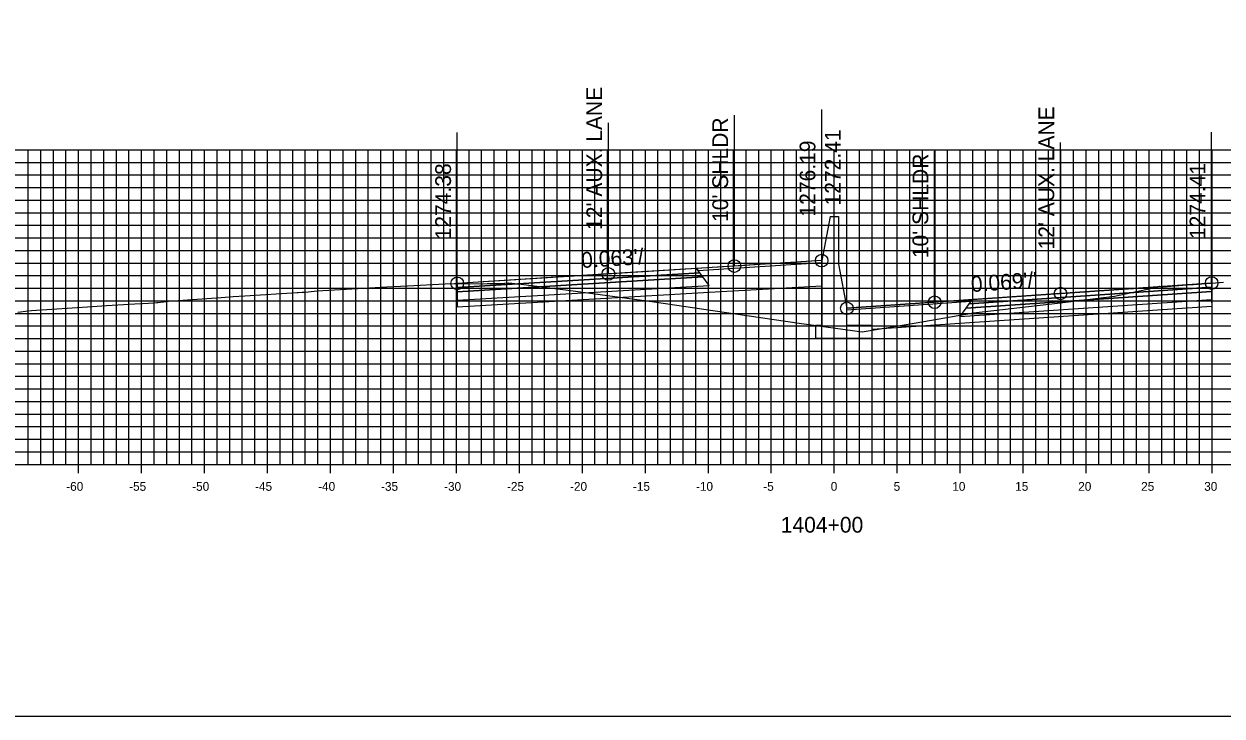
# Model space of a CAD drawing. Extents: x 674939 to 678919, y 750652 to 765176.
# Drawn here: x 678674.2 to 678769.3, y 756672.6 to 756727.6 of the extents above; entities that cross this region are included whole.
import ezdxf

# ---------------------------------------------------------------- set-up
doc = ezdxf.new("R2010")
doc.units = 0
for name, color, linetype in [('R_Alt Surface', 7, 'Continuous'), ('R_Axis', 7, 'Continuous'), ('R_Axis Annot', 7, 'Continuous'), ('R_Exist Surface', 7, 'Continuous'), ('R_Fin Surface', 7, 'Continuous'), ('R_Grid', 7, 'Continuous'), ('R_No Plot', 7, 'Continuous'), ('R_Proposed Road', 7, 'Continuous'), ('R_Xsect Elev', 7, 'Continuous'), ('R_Xsect Slope', 7, 'Continuous')]:
    doc.layers.add(name, color=color, linetype=linetype)

msp = doc.modelspace()

# ---------------------------------------------------------------- linework, layer by layer
at = {"layer": 'R_Alt Surface'}
for points in [[(678708.601, 756706.601), (678708.601, 756706.271), (678728.101, 756707.443), (678727.851, 756707.783)], [(678708.601, 756706.271), (678708.601, 756705.611), (678728.601, 756706.763), (678728.101, 756707.443)], [(678768.496, 756706.298), (678768.496, 756705.638), (678748.496, 756704.285), (678748.996, 756704.965)], [(678768.496, 756706.628), (678768.496, 756706.298), (678748.996, 756704.965), (678749.246, 756705.305)]]:
    msp.add_lwpolyline(points, close=True, dxfattribs=at)
for points in [[(678708.601, 756705.611), (678708.601, 756705.071), (678728.601, 756706.223)], [(678728.601, 756706.223), (678737.533, 756706.737)], [(678768.496, 756705.638), (678768.498, 756705.098), (678748.496, 756703.745)], [(678748.496, 756703.745), (678741.533, 756703.274)]]:
    msp.add_lwpolyline(points, dxfattribs=at)
at = {"layer": 'R_Axis'}
for p, q in [((678678.533, 756691.851), (678678.533, 756693.251)), ((678683.533, 756691.851), (678683.533, 756693.251)), ((678688.533, 756691.851), (678688.533, 756693.251)), ((678693.533, 756691.851), (678693.533, 756693.251)), ((678698.533, 756691.851), (678698.533, 756693.251)), ((678703.533, 756691.851), (678703.533, 756693.251)), ((678708.533, 756691.851), (678708.533, 756693.251)), ((678713.533, 756691.851), (678713.533, 756693.251)), ((678718.533, 756691.851), (678718.533, 756693.251)), ((678723.533, 756691.851), (678723.533, 756693.251)), ((678728.533, 756691.851), (678728.533, 756693.251)), ((678733.533, 756691.851), (678733.533, 756693.251)), ((678738.533, 756691.851), (678738.533, 756693.251)), ((678743.533, 756691.851), (678743.533, 756693.251)), ((678748.533, 756691.851), (678748.533, 756693.251)), ((678753.533, 756691.851), (678753.533, 756693.251)), ((678758.533, 756691.851), (678758.533, 756693.251)), ((678763.533, 756691.851), (678763.533, 756693.251)), ((678768.533, 756691.851), (678768.533, 756693.251)), ((678638.533, 756692.551), (678838.533, 756692.551))]:
    msp.add_line(p, q, dxfattribs=at)
at = {"layer": 'R_Exist Surface'}
msp.add_lwpolyline([(678673.719, 756704.646), (678674.53, 756704.749), (678674.795, 756704.772), (678679.641, 756705.101), (678680.758, 756705.178), (678683.012, 756705.314), (678683.596, 756705.347), (678684.562, 756705.398), (678684.757, 756705.412), (678684.827, 756705.418), (678685.288, 756705.469), (678685.47, 756705.49), (678685.676, 756705.508), (678689.841, 756705.825), (678690.798, 756705.896), (678691.722, 756705.957), (678695.877, 756706.222), (678695.959, 756706.219), (678696.277, 756706.223), (678696.522, 756706.247), (678697.477, 756706.334), (678703.018, 756706.656), (678704.643, 756706.752), (678707.64, 756706.902), (678708.379, 756706.935), (678708.601, 756706.931), (678708.624, 756706.932), (678708.964, 756706.921), (678710.475, 756706.893), (678710.646, 756706.902), (678710.96, 756706.934), (678711.259, 756706.933), (678712.36, 756706.933), (678712.381, 756706.941), (678712.695, 756706.985), (678713.675, 756706.87), (678717.809, 756706.353), (678724.223, 756705.468), (678730.681, 756704.521), (678735.742, 756703.781), (678740.74, 756703.072), (678745.023, 756703.807), (678749.576, 756704.582), (678756.255, 756705.35), (678760.772, 756705.912), (678763.774, 756706.565), (678764.355, 756706.705), (678764.358, 756706.704), (678764.376, 756706.697), (678764.557, 756706.657), (678764.649, 756706.662), (678766.825, 756706.833), (678767.052, 756706.847), (678768.318, 756706.939), (678768.356, 756706.946), (678768.362, 756706.946), (678768.496, 756706.958), (678769.445, 756707.041)], dxfattribs=at)
at = {"layer": 'R_Fin Surface'}
for points in [[(678737.533, 756708.746), (678730.601, 756708.311), (678720.601, 756707.684), (678708.601, 756706.931)], [(678768.496, 756706.958), (678756.496, 756706.129), (678746.496, 756705.438), (678739.533, 756704.956)]]:
    msp.add_lwpolyline(points, dxfattribs=at)
for points in [[(678708.601, 756706.931), (678708.601, 756706.601), (678727.851, 756707.783), (678727.601, 756708.123)], [(678727.719, 756707.963), (678737.533, 756708.586), (678737.533, 756708.746), (678727.601, 756708.123)], [(678768.496, 756706.958), (678768.496, 756706.628), (678749.246, 756705.305), (678749.496, 756705.645)], [(678749.378, 756705.485), (678739.533, 756704.796), (678739.533, 756704.956), (678749.496, 756705.645)]]:
    msp.add_lwpolyline(points, close=True, dxfattribs=at)
at = {"layer": 'R_Grid'}
for p, q in [((678638.533, 756717.551), (678838.533, 756717.551)), ((678674.533, 756692.551), (678674.533, 756717.551)), ((678675.533, 756692.551), (678675.533, 756717.551)), ((678676.533, 756692.551), (678676.533, 756717.551)), ((678677.533, 756692.551), (678677.533, 756717.551)), ((678678.533, 756692.551), (678678.533, 756717.551)), ((678679.533, 756692.551), (678679.533, 756717.551)), ((678680.533, 756692.551), (678680.533, 756717.551)), ((678681.533, 756692.551), (678681.533, 756717.551)), ((678682.533, 756692.551), (678682.533, 756717.551)), ((678683.533, 756692.551), (678683.533, 756717.551)), ((678684.533, 756692.551), (678684.533, 756717.551)), ((678685.533, 756692.551), (678685.533, 756717.551)), ((678686.533, 756692.551), (678686.533, 756717.551)), ((678687.533, 756692.551), (678687.533, 756717.551)), ((678688.533, 756692.551), (678688.533, 756717.551)), ((678689.533, 756692.551), (678689.533, 756717.551)), ((678690.533, 756692.551), (678690.533, 756717.551)), ((678691.533, 756692.551), (678691.533, 756717.551)), ((678692.533, 756692.551), (678692.533, 756717.551)), ((678693.533, 756692.551), (678693.533, 756717.551)), ((678694.533, 756692.551), (678694.533, 756717.551)), ((678695.533, 756692.551), (678695.533, 756717.551)), ((678696.533, 756692.551), (678696.533, 756717.551)), ((678697.533, 756692.551), (678697.533, 756717.551)), ((678698.533, 756692.551), (678698.533, 756717.551)), ((678699.533, 756692.551), (678699.533, 756717.551)), ((678700.533, 756692.551), (678700.533, 756717.551)), ((678701.533, 756692.551), (678701.533, 756717.551)), ((678702.533, 756692.551), (678702.533, 756717.551)), ((678703.533, 756692.551), (678703.533, 756717.551)), ((678704.533, 756692.551), (678704.533, 756717.551)), ((678705.533, 756692.551), (678705.533, 756717.551)), ((678706.533, 756692.551), (678706.533, 756717.551)), ((678707.533, 756692.551), (678707.533, 756717.551)), ((678708.533, 756692.551), (678708.533, 756717.551)), ((678709.533, 756692.551), (678709.533, 756717.551)), ((678710.533, 756692.551), (678710.533, 756717.551)), ((678711.533, 756692.551), (678711.533, 756717.551)), ((678712.533, 756692.551), (678712.533, 756717.551)), ((678713.533, 756692.551), (678713.533, 756717.551)), ((678714.533, 756692.551), (678714.533, 756717.551)), ((678715.533, 756692.551), (678715.533, 756717.551)), ((678716.533, 756692.551), (678716.533, 756717.551)), ((678717.533, 756692.551), (678717.533, 756717.551)), ((678718.533, 756692.551), (678718.533, 756717.551)), ((678719.533, 756692.551), (678719.533, 756717.551)), ((678720.533, 756692.551), (678720.533, 756717.551)), ((678721.533, 756692.551), (678721.533, 756717.551)), ((678722.533, 756692.551), (678722.533, 756717.551)), ((678723.533, 756692.551), (678723.533, 756717.551)), ((678724.533, 756692.551), (678724.533, 756717.551)), ((678725.533, 756692.551), (678725.533, 756717.551)), ((678726.533, 756692.551), (678726.533, 756717.551)), ((678727.533, 756692.551), (678727.533, 756717.551)), ((678728.533, 756692.551), (678728.533, 756717.551)), ((678729.533, 756692.551), (678729.533, 756717.551)), ((678730.533, 756692.551), (678730.533, 756717.551)), ((678731.533, 756692.551), (678731.533, 756717.551)), ((678732.533, 756692.551), (678732.533, 756717.551)), ((678733.533, 756692.551), (678733.533, 756717.551)), ((678734.533, 756692.551), (678734.533, 756717.551)), ((678735.533, 756692.551), (678735.533, 756717.551)), ((678736.533, 756692.551), (678736.533, 756717.551)), ((678737.533, 756692.551), (678737.533, 756717.551)), ((678738.533, 756692.551), (678738.533, 756717.551)), ((678739.533, 756692.551), (678739.533, 756717.551)), ((678740.533, 756692.551), (678740.533, 756717.551)), ((678741.533, 756692.551), (678741.533, 756717.551)), ((678742.533, 756692.551), (678742.533, 756717.551)), ((678743.533, 756692.551), (678743.533, 756717.551)), ((678744.533, 756692.551), (678744.533, 756717.551)), ((678745.533, 756692.551), (678745.533, 756717.551)), ((678746.533, 756692.551), (678746.533, 756717.551)), ((678747.533, 756692.551), (678747.533, 756717.551)), ((678748.533, 756692.551), (678748.533, 756717.551)), ((678749.533, 756692.551), (678749.533, 756717.551)), ((678750.533, 756692.551), (678750.533, 756717.551)), ((678751.533, 756692.551), (678751.533, 756717.551)), ((678752.533, 756692.551), (678752.533, 756717.551)), ((678753.533, 756692.551), (678753.533, 756717.551)), ((678754.533, 756692.551), (678754.533, 756717.551)), ((678755.533, 756692.551), (678755.533, 756717.551)), ((678756.533, 756692.551), (678756.533, 756717.551)), ((678757.533, 756692.551), (678757.533, 756717.551)), ((678758.533, 756692.551), (678758.533, 756717.551)), ((678759.533, 756692.551), (678759.533, 756717.551)), ((678760.533, 756692.551), (678760.533, 756717.551)), ((678761.533, 756692.551), (678761.533, 756717.551)), ((678762.533, 756692.551), (678762.533, 756717.551)), ((678763.533, 756692.551), (678763.533, 756717.551)), ((678764.533, 756692.551), (678764.533, 756717.551)), ((678765.533, 756692.551), (678765.533, 756717.551)), ((678766.533, 756692.551), (678766.533, 756717.551)), ((678767.533, 756692.551), (678767.533, 756717.551)), ((678768.533, 756692.551), (678768.533, 756717.551)), ((678638.533, 756716.551), (678838.533, 756716.551)), ((678638.533, 756715.551), (678838.533, 756715.551)), ((678638.533, 756714.551), (678838.533, 756714.551)), ((678638.533, 756713.551), (678838.533, 756713.551)), ((678638.533, 756712.551), (678838.533, 756712.551)), ((678638.533, 756711.551), (678838.533, 756711.551)), ((678638.533, 756710.551), (678838.533, 756710.551)), ((678638.533, 756709.551), (678838.533, 756709.551)), ((678638.533, 756708.551), (678838.533, 756708.551)), ((678638.533, 756707.551), (678838.533, 756707.551)), ((678638.533, 756706.551), (678838.533, 756706.551)), ((678638.533, 756705.551), (678838.533, 756705.551)), ((678638.533, 756704.551), (678838.533, 756704.551)), ((678638.533, 756703.551), (678838.533, 756703.551)), ((678638.533, 756702.551), (678838.533, 756702.551)), ((678638.533, 756701.551), (678838.533, 756701.551)), ((678638.533, 756700.551), (678838.533, 756700.551)), ((678638.533, 756699.551), (678838.533, 756699.551)), ((678638.533, 756698.551), (678838.533, 756698.551)), ((678638.533, 756697.551), (678838.533, 756697.551)), ((678638.533, 756696.551), (678838.533, 756696.551)), ((678638.533, 756695.551), (678838.533, 756695.551)), ((678638.533, 756694.551), (678838.533, 756694.551)), ((678638.533, 756693.551), (678838.533, 756693.551)), ((678638.533, 756692.551), (678838.533, 756692.551))]:
    msp.add_line(p, q, dxfattribs=at)
at = {"layer": 'R_No Plot'}
msp.add_lwpolyline([(678578.533, 756672.551), (678918.533, 756672.551), (678918.533, 756892.551), (678578.533, 756892.551)], close=True, dxfattribs=at)
for centre in [(678730.601, 756708.311), (678737.533, 756708.746), (678720.601, 756707.684), (678708.601, 756706.931), (678768.496, 756706.958), (678756.496, 756706.129), (678739.533, 756704.956), (678746.496, 756705.438)]:
    msp.add_circle(centre, 0.5, dxfattribs=at)
at = {"layer": 'R_Proposed Road'}
for points in [[(678738.203, 756712.246), (678737.533, 756708.746)], [(678738.203, 756712.246), (678738.203, 756712.246)], [(678738.203, 756712.246), (678738.863, 756712.246)], [(678738.863, 756712.246), (678738.863, 756708.456)], [(678737.533, 756708.746), (678737.533, 756703.581), (678737.033, 756703.581), (678737.033, 756702.581), (678741.533, 756702.581), (678741.533, 756703.581), (678739.533, 756703.581), (678739.533, 756704.956)], [(678738.863, 756708.456), (678739.533, 756704.956)]]:
    msp.add_lwpolyline(points, dxfattribs=at)
at = {"layer": 'R_Xsect Elev'}
for p, q in [((678730.601, 756708.311), (678730.601, 756720.311)), ((678737.533, 756708.746), (678737.533, 756720.746)), ((678720.601, 756707.684), (678720.601, 756719.684)), ((678708.601, 756706.931), (678708.601, 756718.931)), ((678768.496, 756706.958), (678768.496, 756718.958)), ((678746.496, 756705.438), (678746.496, 756717.438)), ((678756.496, 756706.129), (678756.496, 756718.129)), ((678739.533, 756704.956), (678739.533, 756716.956))]:
    msp.add_line(p, q, dxfattribs=at)

# ---------------------------------------------------------------- texts
at = {"layer": 'R_Axis Annot'}
for s, height, p in [('-60', 0.7, (678677.552, 756690.451)), ('-55', 0.7, (678682.546, 756690.451)), ('-50', 0.7, (678687.552, 756690.451)), ('-45', 0.7, (678692.546, 756690.451)), ('-40', 0.7, (678697.552, 756690.451)), ('-35', 0.7, (678702.546, 756690.451)), ('-30', 0.7, (678707.552, 756690.451)), ('-25', 0.7, (678712.546, 756690.451)), ('-20', 0.7, (678717.552, 756690.451)), ('-15', 0.7, (678722.546, 756690.451)), ('-10', 0.7, (678727.552, 756690.451)), ('-5', 0.7, (678732.896, 756690.451)), ('0', 0.7, (678738.252, 756690.451)), ('5', 0.7, (678743.246, 756690.451)), ('10', 0.7, (678747.902, 756690.451)), ('15', 0.7, (678752.896, 756690.451)), ('20', 0.7, (678757.902, 756690.451)), ('25', 0.7, (678762.896, 756690.451)), ('30', 0.7, (678767.902, 756690.451)), ('1404+00', 1.25, (678734.281, 756687.126))]:
    msp.add_text(s, height=height, dxfattribs=at).set_placement(p)
at = {"layer": 'R_Xsect Elev'}
for s, p in [("12' AUX. LANE", (678720.101, 756711.184)), ("12' AUX. LANE", (678755.996, 756709.629)), ("10' SHLDR", (678730.101, 756711.811)), ('1272.41', (678739.033, 756713.127)), ('1276.19', (678737.033, 756712.246)), ("10' SHLDR", (678745.996, 756708.938)), ('1274.41', (678767.996, 756710.458)), ('1274.38', (678708.101, 756710.431))]:
    msp.add_text(s, height=1.25, rotation=90, dxfattribs=at).set_placement(p)
at = {"layer": 'R_Xsect Slope'}
for s, rotation, p in [("0.063'/'", 3.58894, (678718.476, 756708.152)), ("0.069'/'", 3.95417, (678749.421, 756706.241))]:
    msp.add_text(s, height=1.25, rotation=rotation, dxfattribs=at).set_placement(p)

doc.saveas('drawing.dxf')
